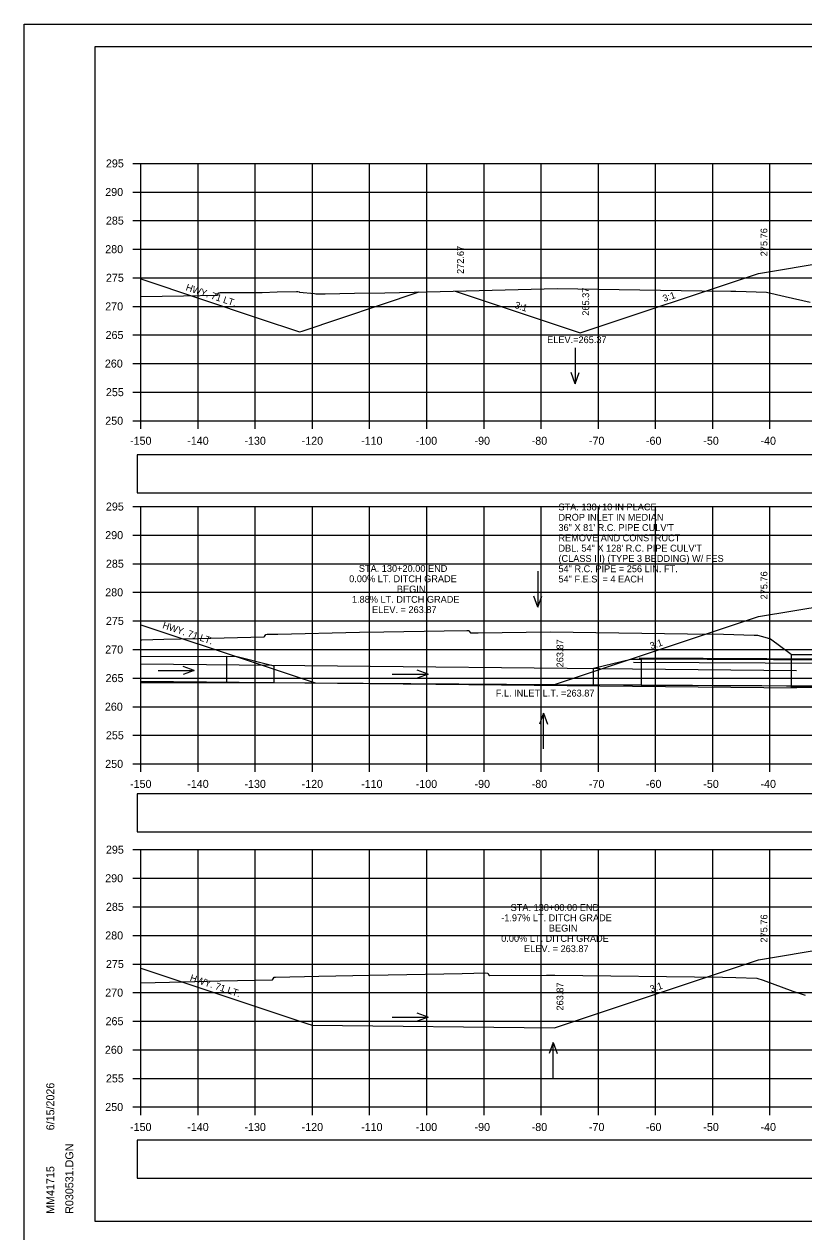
# Model space of a CAD drawing. Extents: x 285 to 4233, y -659 to 3710.
# Drawn here: x 2389.1 to 2525.4, y 1685 to 1896.2 of the extents above; entities that cross this region are included whole.
import ezdxf

# ---------------------------------------------------------------- set-up
doc = ezdxf.new("R2010")
doc.units = 0
for name, color, linetype in [('R_Axis', 7, 'Continuous'), ('R_Axis Annot', 7, 'Continuous'), ('R_Border', 7, 'Continuous'), ('R_Exist Surface', 7, 'Continuous'), ('R_Fin Surface', 7, 'Continuous'), ('R_Grid', 7, 'Continuous'), ('R_No Plot', 7, 'Continuous'), ('R_Water', 7, 'Continuous'), ('R_Water Annot', 7, 'Continuous'), ('R_Xsect Elev', 7, 'Continuous'), ('R_Xsect Slope', 7, 'Continuous')]:
    doc.layers.add(name, color=color, linetype=linetype)

msp = doc.modelspace()

# ---------------------------------------------------------------- linework, layer by layer
at = {"layer": 'R_Axis'}
for p, q in [((2408.1, 1871.86), (2409.5, 1871.86)), ((2409.5, 1826.86), (2409.5, 1871.86)), ((2408.1, 1866.86), (2409.5, 1866.86)), ((2408.1, 1861.86), (2409.5, 1861.86)), ((2408.1, 1856.86), (2409.5, 1856.86)), ((2408.1, 1851.86), (2409.5, 1851.86)), ((2408.1, 1846.86), (2409.5, 1846.86)), ((2408.1, 1841.86), (2409.5, 1841.86)), ((2408.1, 1836.86), (2409.5, 1836.86)), ((2408.1, 1831.86), (2409.5, 1831.86)), ((2408.1, 1826.86), (2409.5, 1826.86)), ((2409.5, 1826.86), (2709.5, 1826.86)), ((2409.5, 1825.46), (2409.5, 1826.86)), ((2419.5, 1825.46), (2419.5, 1826.86)), ((2429.5, 1825.46), (2429.5, 1826.86)), ((2439.5, 1825.46), (2439.5, 1826.86)), ((2449.5, 1825.46), (2449.5, 1826.86)), ((2459.5, 1825.46), (2459.5, 1826.86)), ((2469.5, 1825.46), (2469.5, 1826.86)), ((2479.5, 1825.46), (2479.5, 1826.86)), ((2489.5, 1825.46), (2489.5, 1826.86)), ((2499.5, 1825.46), (2499.5, 1826.86)), ((2509.5, 1825.46), (2509.5, 1826.86)), ((2519.5, 1825.46), (2519.5, 1826.86)), ((2408.1, 1811.86), (2409.5, 1811.86)), ((2409.5, 1766.86), (2409.5, 1811.86)), ((2408.1, 1806.86), (2409.5, 1806.86)), ((2408.1, 1801.86), (2409.5, 1801.86)), ((2408.1, 1796.86), (2409.5, 1796.86)), ((2408.1, 1791.86), (2409.5, 1791.86)), ((2408.1, 1786.86), (2409.5, 1786.86)), ((2408.1, 1781.86), (2409.5, 1781.86)), ((2408.1, 1776.86), (2409.5, 1776.86)), ((2408.1, 1771.86), (2409.5, 1771.86)), ((2408.1, 1766.86), (2409.5, 1766.86)), ((2409.5, 1766.86), (2709.5, 1766.86)), ((2409.5, 1765.46), (2409.5, 1766.86)), ((2419.5, 1765.46), (2419.5, 1766.86)), ((2429.5, 1765.46), (2429.5, 1766.86)), ((2439.5, 1765.46), (2439.5, 1766.86)), ((2449.5, 1765.46), (2449.5, 1766.86)), ((2459.5, 1765.46), (2459.5, 1766.86)), ((2469.5, 1765.46), (2469.5, 1766.86)), ((2479.5, 1765.46), (2479.5, 1766.86)), ((2489.5, 1765.46), (2489.5, 1766.86)), ((2499.5, 1765.46), (2499.5, 1766.86)), ((2509.5, 1765.46), (2509.5, 1766.86)), ((2519.5, 1765.46), (2519.5, 1766.86)), ((2408.1, 1751.86), (2409.5, 1751.86)), ((2409.5, 1706.86), (2409.5, 1751.86)), ((2408.1, 1746.86), (2409.5, 1746.86)), ((2408.1, 1741.86), (2409.5, 1741.86)), ((2408.1, 1736.86), (2409.5, 1736.86)), ((2408.1, 1731.86), (2409.5, 1731.86)), ((2408.1, 1726.86), (2409.5, 1726.86)), ((2408.1, 1721.86), (2409.5, 1721.86)), ((2408.1, 1716.86), (2409.5, 1716.86)), ((2408.1, 1711.86), (2409.5, 1711.86)), ((2408.1, 1706.86), (2409.5, 1706.86)), ((2409.5, 1706.86), (2709.5, 1706.86)), ((2409.5, 1705.46), (2409.5, 1706.86)), ((2419.5, 1705.46), (2419.5, 1706.86)), ((2429.5, 1705.46), (2429.5, 1706.86)), ((2439.5, 1705.46), (2439.5, 1706.86)), ((2449.5, 1705.46), (2449.5, 1706.86)), ((2459.5, 1705.46), (2459.5, 1706.86)), ((2469.5, 1705.46), (2469.5, 1706.86)), ((2479.5, 1705.46), (2479.5, 1706.86)), ((2489.5, 1705.46), (2489.5, 1706.86)), ((2499.5, 1705.46), (2499.5, 1706.86)), ((2509.5, 1705.46), (2509.5, 1706.86)), ((2519.5, 1705.46), (2519.5, 1706.86))]:
    msp.add_line(p, q, dxfattribs=at)
at = {"layer": 'R_Axis Annot'}
for points in [[(2408.87, 1814.25), (2536.56, 1814.25), (2536.56, 1820.91), (2408.87, 1820.91)], [(2408.87, 1754.97), (2536.56, 1754.97), (2536.56, 1761.63), (2408.87, 1761.63)], [(2408.87, 1694.42), (2536.56, 1694.42), (2536.56, 1701.07), (2408.87, 1701.07)]]:
    msp.add_lwpolyline(points, close=True, dxfattribs=at)
at = {"layer": 'R_Border'}
for p, q in [((2401.5, 1892.32), (2717.68, 1892.32)), ((2401.5, 1686.86), (2401.5, 1892.32)), ((2401.5, 1686.86), (2401.5, 1686.86)), ((2717.68, 1686.86), (2401.5, 1686.86))]:
    msp.add_line(p, q, dxfattribs=at)
at = {"layer": 'R_Exist Surface'}
for points in [[(2409.5, 1848.58), (2416.95, 1848.71), (2422.83, 1848.81), (2422.9, 1848.91), (2423.14, 1849.22), (2423.23, 1849.23), (2423.41, 1849.28), (2424.56, 1849.26), (2430.71, 1849.29), (2433.35, 1849.38), (2436.7, 1849.49), (2436.75, 1849.48), (2436.97, 1849.46), (2437.19, 1849.38), (2437.25, 1849.36), (2439.88, 1849.12), (2440.07, 1849.04), (2441.73, 1849.07), (2446.85, 1849.15), (2452.16, 1849.24), (2457.27, 1849.36), (2482.28, 1849.96), (2507.59, 1849.6), (2512.68, 1849.53), (2513.53, 1849.5), (2518.9, 1849.33), (2522.18, 1848.58), (2526.54, 1847.6)], [(2409.5, 1788.57), (2409.67, 1788.57), (2413.49, 1788.68), (2419.4, 1788.8), (2431.07, 1789.06), (2431.11, 1789.12), (2431.34, 1789.49), (2431.56, 1789.52), (2431.59, 1789.52), (2433.45, 1789.56), (2447.74, 1789.88), (2451.98, 1789.95), (2462.55, 1790.14), (2466.47, 1790.21), (2466.51, 1790.2), (2466.82, 1790.16), (2466.85, 1790.12), (2467.14, 1789.75), (2468.48, 1789.76), (2481.06, 1789.94), (2505.09, 1789.61), (2511.36, 1789.53), (2516.73, 1789.38), (2517.31, 1789.36), (2518.59, 1789.01), (2519.58, 1788.74), (2522.98, 1786.21), (2523.26, 1786.01), (2523.63, 1786.01), (2527.34, 1786)], [(2409.5, 1728.57), (2414.51, 1728.71), (2423.34, 1728.9), (2432.52, 1729.1), (2432.62, 1729.26), (2432.81, 1729.54), (2432.97, 1729.56), (2433.06, 1729.57), (2440.59, 1729.74), (2449.54, 1729.94), (2465.68, 1730.23), (2469.78, 1730.3), (2470.1, 1730.26), (2470.14, 1730.26), (2470.42, 1729.87), (2470.45, 1729.84), (2480.42, 1729.94), (2480.91, 1729.94), (2481.86, 1729.93), (2511.22, 1729.55), (2513.55, 1729.48), (2517.17, 1729.38), (2518.32, 1729.06), (2523.49, 1727.14), (2525.65, 1726.42)]]:
    msp.add_lwpolyline(points, dxfattribs=at)
at = {"layer": 'R_Fin Surface'}
msp.add_line((2439.98, 1781.05), (2481.83, 1780.73), dxfattribs=at)
for points in [[(2464.43, 1849.53), (2486.33, 1842.23), (2517.5, 1852.62), (2541.5, 1856.62), (2547.5, 1856.86), (2571.5, 1856.38), (2573.5, 1856.34), (2581.5, 1856.02), (2601.5, 1852.68), (2639.38, 1840.06), (2644.86, 1841.88)], [(2409.5, 1851.65), (2430.18, 1844.76), (2437.26, 1842.4), (2437.72, 1842.55), (2458.18, 1849.38)], [(2481.83, 1780.73), (2517.5, 1792.62), (2541.5, 1796.62), (2547.5, 1796.86), (2571.5, 1796.38), (2573.5, 1796.34), (2581.5, 1796.02), (2601.5, 1792.68), (2639.67, 1779.96)], [(2409.5, 1791.2), (2429.51, 1784.54), (2439.98, 1781.05)], [(2439.47, 1721.16), (2481.83, 1720.73), (2517.5, 1732.62), (2541.5, 1736.62), (2547.5, 1736.86), (2571.5, 1736.38), (2573.5, 1736.34), (2581.5, 1736.02), (2601.5, 1732.68), (2639.67, 1719.96), (2643.01, 1721.07)], [(2409.5, 1731.15), (2429.43, 1724.51), (2438.54, 1721.48), (2439.47, 1721.16)]]:
    msp.add_lwpolyline(points, dxfattribs=at)
at = {"layer": 'R_Grid'}
for p, q in [((2409.5, 1871.86), (2709.5, 1871.86)), ((2409.5, 1826.86), (2409.5, 1871.86)), ((2419.5, 1826.86), (2419.5, 1871.86)), ((2429.5, 1826.86), (2429.5, 1871.86)), ((2439.5, 1826.86), (2439.5, 1871.86)), ((2449.5, 1826.86), (2449.5, 1871.86)), ((2459.5, 1826.86), (2459.5, 1871.86)), ((2469.5, 1826.86), (2469.5, 1871.86)), ((2479.5, 1826.86), (2479.5, 1871.86)), ((2489.5, 1826.86), (2489.5, 1871.86)), ((2499.5, 1826.86), (2499.5, 1871.86)), ((2509.5, 1826.86), (2509.5, 1871.86)), ((2519.5, 1826.86), (2519.5, 1871.86)), ((2409.5, 1866.86), (2709.5, 1866.86)), ((2409.5, 1861.86), (2709.5, 1861.86)), ((2409.5, 1856.86), (2709.5, 1856.86)), ((2409.5, 1851.86), (2709.5, 1851.86)), ((2409.5, 1846.86), (2709.5, 1846.86)), ((2409.5, 1841.86), (2709.5, 1841.86)), ((2409.5, 1836.86), (2709.5, 1836.86)), ((2409.5, 1831.86), (2709.5, 1831.86)), ((2409.5, 1826.86), (2709.5, 1826.86)), ((2409.5, 1811.86), (2709.5, 1811.86)), ((2409.5, 1766.86), (2409.5, 1811.86)), ((2419.5, 1766.86), (2419.5, 1811.86)), ((2429.5, 1766.86), (2429.5, 1811.86)), ((2439.5, 1766.86), (2439.5, 1811.86)), ((2449.5, 1766.86), (2449.5, 1811.86)), ((2459.5, 1766.86), (2459.5, 1811.86)), ((2469.5, 1766.86), (2469.5, 1811.86)), ((2479.5, 1766.86), (2479.5, 1811.86)), ((2489.5, 1766.86), (2489.5, 1811.86)), ((2499.5, 1766.86), (2499.5, 1811.86)), ((2509.5, 1766.86), (2509.5, 1811.86)), ((2519.5, 1766.86), (2519.5, 1811.86)), ((2409.5, 1806.86), (2709.5, 1806.86)), ((2409.5, 1801.86), (2709.5, 1801.86)), ((2409.5, 1796.86), (2709.5, 1796.86)), ((2409.5, 1791.86), (2709.5, 1791.86)), ((2409.5, 1786.86), (2709.5, 1786.86)), ((2409.5, 1781.86), (2709.5, 1781.86)), ((2409.5, 1776.86), (2709.5, 1776.86)), ((2409.5, 1771.86), (2709.5, 1771.86)), ((2409.5, 1766.86), (2709.5, 1766.86)), ((2409.5, 1751.86), (2709.5, 1751.86)), ((2409.5, 1706.86), (2409.5, 1751.86)), ((2419.5, 1706.86), (2419.5, 1751.86)), ((2429.5, 1706.86), (2429.5, 1751.86)), ((2439.5, 1706.86), (2439.5, 1751.86)), ((2449.5, 1706.86), (2449.5, 1751.86)), ((2459.5, 1706.86), (2459.5, 1751.86)), ((2469.5, 1706.86), (2469.5, 1751.86)), ((2479.5, 1706.86), (2479.5, 1751.86)), ((2489.5, 1706.86), (2489.5, 1751.86)), ((2499.5, 1706.86), (2499.5, 1751.86)), ((2509.5, 1706.86), (2509.5, 1751.86)), ((2519.5, 1706.86), (2519.5, 1751.86)), ((2409.5, 1746.86), (2709.5, 1746.86)), ((2409.5, 1741.86), (2709.5, 1741.86)), ((2409.5, 1736.86), (2709.5, 1736.86)), ((2409.5, 1731.86), (2709.5, 1731.86)), ((2409.5, 1726.86), (2709.5, 1726.86)), ((2409.5, 1721.86), (2709.5, 1721.86)), ((2409.5, 1716.86), (2709.5, 1716.86)), ((2409.5, 1711.86), (2709.5, 1711.86)), ((2409.5, 1706.86), (2709.5, 1706.86))]:
    msp.add_line(p, q, dxfattribs=at)
at = {"layer": 'R_No Plot'}
msp.add_line((2389.1, 1896.21), (2722.43, 1896.21), dxfattribs=at)
for points in [[(2389.09, 1896.21), (2722.43, 1896.21), (2722.43, 1682.87), (2389.09, 1682.87)], [(2635.42, 1892.32), (2655.04, 1892.32), (2655.04, 1882.44), (2671.15, 1882.44), (2694.35, 1882.44), (2694.47, 1854.28), (2717.68, 1854.28), (2717.68, 1686.86), (2401.5, 1686.86), (2401.5, 1892.32)]]:
    msp.add_lwpolyline(points, close=True, dxfattribs=at)
at = {"layer": 'R_Water'}
for p, q in [((2495.62, 1784.66), (2625.44, 1784.03)), ((2496.62, 1785.4), (2624.45, 1784.78)), ((2409.5, 1784.35), (2524.12, 1783.18)), ((2409.5, 1781.35), (2524.12, 1780.18)), ((2409.5, 1781.11), (2439.98, 1781.05)), ((2481.83, 1780.73), (2639.67, 1779.96))]:
    msp.add_line(p, q, dxfattribs=at)
msp.add_lwpolyline([(2409.5, 1785.67), (2424.48, 1785.61), (2424.46, 1781.11), (2409.5, 1781.17)], dxfattribs=at)
for points in [[(2424.48, 1785.61), (2424.46, 1781.11), (2432.79, 1781.08), (2432.8, 1783.95), (2426.31, 1785.6)], [(2496.97, 1785.15), (2496.95, 1780.65), (2488.62, 1780.69), (2488.63, 1783.57), (2495.14, 1785.16)], [(2496.95, 1780.65), (2624.12, 1780.03), (2624.14, 1784.53), (2496.97, 1785.15)], [(2523.26, 1786.01), (2527.41, 1786.01), (2527.41, 1780.2), (2523.27, 1780.2)]]:
    msp.add_lwpolyline(points, close=True, dxfattribs=at)
at = {"layer": 'R_Water Annot'}
for p, q in [((2485.44, 1839.63), (2485.44, 1833.34)), ((2485.44, 1833.34), (2484.74, 1835.27)), ((2485.44, 1833.34), (2486.14, 1835.27)), ((2478.92, 1800.54), (2478.92, 1794.25)), ((2478.92, 1794.25), (2478.22, 1796.18)), ((2478.92, 1794.25), (2479.62, 1796.18)), ((2412.53, 1783.21), (2418.81, 1783.21)), ((2418.81, 1783.21), (2416.89, 1783.91)), ((2418.81, 1783.21), (2416.89, 1782.51)), ((2453.46, 1782.56), (2459.74, 1782.56)), ((2459.74, 1782.56), (2457.82, 1783.26)), ((2459.74, 1782.56), (2457.82, 1781.86)), ((2479.9, 1775.75), (2479.2, 1773.83)), ((2479.9, 1769.47), (2479.9, 1775.75)), ((2479.9, 1775.75), (2480.6, 1773.83)), ((2459.74, 1722.56), (2457.82, 1723.26)), ((2453.46, 1722.56), (2459.74, 1722.56)), ((2459.74, 1722.56), (2457.82, 1721.86)), ((2481.57, 1718.15), (2480.87, 1716.22)), ((2481.57, 1711.86), (2481.57, 1718.15)), ((2481.57, 1718.15), (2482.27, 1716.22))]:
    msp.add_line(p, q, dxfattribs=at)

# ---------------------------------------------------------------- texts
at = {"layer": 'R_Axis Annot'}
for s, p in [('295', (2403.39, 1871.16)), ('290', (2403.27, 1866.16)), ('285', (2403.39, 1861.16)), ('280', (2403.27, 1856.16)), ('275', (2403.39, 1851.16)), ('270', (2403.27, 1846.16)), ('265', (2403.33, 1841.16)), ('260', (2403.21, 1836.16)), ('255', (2403.39, 1831.16)), ('250', (2403.27, 1826.16)), ('-150', (2407.61, 1822.66)), ('-140', (2417.61, 1822.66)), ('-130', (2427.61, 1822.66)), ('-120', (2437.61, 1822.66)), ('-110', (2448.01, 1822.66)), ('-100', (2457.56, 1822.66)), ('-90', (2467.84, 1822.66)), ('-80', (2477.84, 1822.66)), ('-70', (2487.84, 1822.66)), ('-60', (2497.81, 1822.66)), ('-50', (2507.84, 1822.66)), ('-40', (2517.84, 1822.66)), ('295', (2403.39, 1811.16)), ('290', (2403.27, 1806.16)), ('285', (2403.39, 1801.16)), ('280', (2403.27, 1796.16)), ('275', (2403.39, 1791.16)), ('270', (2403.27, 1786.16)), ('265', (2403.33, 1781.16)), ('260', (2403.21, 1776.16)), ('255', (2403.39, 1771.16)), ('250', (2403.27, 1766.16)), ('-150', (2407.61, 1762.66)), ('-140', (2417.61, 1762.66)), ('-130', (2427.61, 1762.66)), ('-120', (2437.61, 1762.66)), ('-110', (2448.01, 1762.66)), ('-100', (2457.56, 1762.66)), ('-90', (2467.84, 1762.66)), ('-80', (2477.84, 1762.66)), ('-70', (2487.84, 1762.66)), ('-60', (2497.81, 1762.66)), ('-50', (2507.84, 1762.66)), ('-40', (2517.84, 1762.66)), ('295', (2403.39, 1751.16)), ('290', (2403.27, 1746.16)), ('285', (2403.39, 1741.16)), ('280', (2403.27, 1736.16)), ('275', (2403.39, 1731.16)), ('270', (2403.27, 1726.16)), ('265', (2403.33, 1721.16)), ('260', (2403.21, 1716.16)), ('255', (2403.39, 1711.16)), ('250', (2403.27, 1706.16)), ('-150', (2407.61, 1702.66)), ('-140', (2417.61, 1702.66)), ('-130', (2427.61, 1702.66)), ('-120', (2437.61, 1702.66)), ('-110', (2448.01, 1702.66)), ('-100', (2457.56, 1702.66)), ('-90', (2467.84, 1702.66)), ('-80', (2477.84, 1702.66)), ('-70', (2487.84, 1702.66)), ('-60', (2497.81, 1702.66)), ('-50', (2507.84, 1702.66)), ('-40', (2517.84, 1702.66))]:
    msp.add_text(s, height=1.4, dxfattribs=at).set_placement(p)
at = {"layer": 'R_Border'}
for s, p in [('6/15/2026', (2394.37, 1702.78)), ('R030531.DGN', (2397.69, 1688.18)), ('MM41715', (2394.37, 1688.18))]:
    msp.add_text(s, height=1.4, rotation=90, dxfattribs=at).set_placement(p)
at = {"layer": 'R_Water'}
for p in [(2417.26, 1849.7), (2413.17, 1790.61), (2417.98, 1728.96)]:
    msp.add_text('HWY. 71 LT.', height=1.2, rotation=341.5669, dxfattribs=at).set_placement(p)
at = {"layer": 'R_Water Annot'}
for s, p in [('STA. 130+10 IN PLACE', (2482.51, 1811.18)), ('DROP INLET IN MEDIAN', (2482.51, 1809.38)), ('36" X 81\' R.C. PIPE CULV\'T', (2482.51, 1807.58)), ('REMOVE AND CONSTRUCT', (2482.51, 1805.78)), ('DBL. 54" X 128\' R.C. PIPE CULV\'T', (2482.51, 1803.98)), ('54" R.C. PIPE = 256 LIN. FT.', (2482.51, 1800.38)), ('(CLASS III) (TYPE 3 BEDDING) W/ FES', (2482.51, 1802.18)), ('54" F.E.S. = 4 EACH', (2482.51, 1798.58)), ('F.L. INLET L.T. =263.87', (2471.55, 1778.63))]:
    msp.add_text(s, height=1.2, dxfattribs=at).set_placement(p)
at = {"layer": 'R_Xsect Elev'}
for s, p in [('275.76', (2519.05, 1855.62)), ('272.67', (2465.98, 1852.53)), ('265.37', (2487.88, 1845.23)), ('275.76', (2519.05, 1795.62)), ('263.87', (2483.38, 1783.73)), ('275.76', (2519.05, 1735.62)), ('263.87', (2483.38, 1723.73))]:
    msp.add_text(s, height=1.2, rotation=90, dxfattribs=at).set_placement(p)
for s, p in [('ELEV.=265.37', (2480.53, 1840.43)), ('STA. 130+20.00 END', (2447.61, 1800.43)), ('0.00% LT. DITCH GRADE', (2445.92, 1798.63)), ('BEGIN', (2454.26, 1796.83)), ('1.88% LT. DITCH GRADE', (2446.4, 1795.03)), ('ELEV. = 263.87', (2449.91, 1793.23)), ('STA. 130+00.00 END', (2474.15, 1741.14)), ('-1.97% LT. DITCH GRADE', (2472.5, 1739.34)), ('BEGIN', (2480.84, 1737.54)), ('0.00% LT. DITCH GRADE', (2472.5, 1735.74)), ('ELEV. = 263.87', (2476.5, 1733.94))]:
    msp.add_text(s, height=1.2, dxfattribs=at).set_placement(p)
at = {"layer": 'R_Xsect Slope'}
for rotation, p in [(18.4349, (2500.97, 1847.63)), (341.5651, (2474.75, 1846.62)), (18.4349, (2498.72, 1786.88)), (18.4349, (2498.72, 1726.88))]:
    msp.add_text('3:1', height=1.2, rotation=rotation, dxfattribs=at).set_placement(p)

doc.saveas('drawing.dxf')
